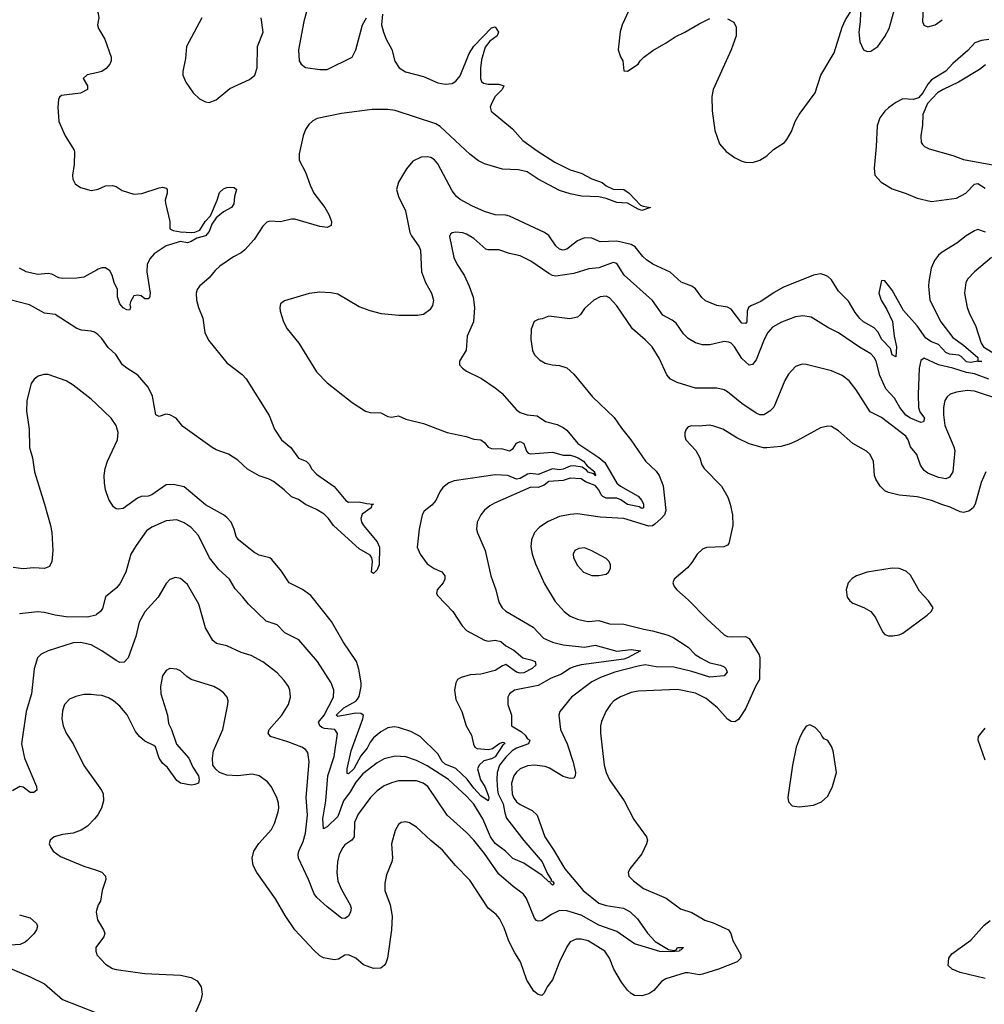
# Model space of a CAD drawing. Header units: inches. Extents: x 1173000 to 1307049, y 522583 to 678455.
# Tile 487 of 617: x 1239571 to 1244965, y 631873 to 637379. Entities that reach past the tile are written whole.
import ezdxf

# ---------------------------------------------------------------- set-up
doc = ezdxf.new("R2010")
doc.units = ezdxf.units.IN
doc.header["$MEASUREMENT"] = 0
doc.layers.add('B2633', color=7, linetype='Continuous')
doc.layers.add('B2643', color=7, linetype='Continuous')

msp = doc.modelspace()

# ---------------------------------------------------------------- linework, layer by layer
at = {"layer": 'B2633', "color": 5}
for points, elevation in [([(1240000, 637083), (1239948.1, 637071.9), (1239926, 637050), (1239950.8, 637010), (1239950, 636989.2), (1239910, 636969.4), (1239805.2, 636954.8), (1239793, 636947), (1239787.2, 636932.8), (1239784.9, 636890), (1239790.4, 636810), (1239826, 636730), (1239875.5, 636650), (1239878, 636638), (1239874.9, 636570), (1239865.5, 636510), (1239868.4, 636488.4), (1239880.7, 636460.7), (1239910, 636440.5), (1239970, 636424), (1240000, 636429.3)], 860), ([(1240000, 635978.9), (1239930, 635938.7), (1239890, 635933.6), (1239810, 635932.8), (1239790, 635935.8), (1239750, 635956.9), (1239730, 635959.8), (1239670, 635955.1), (1239607, 635970), (1239569.7, 635990)], 860), ([(1240000, 635624.3), (1239990, 635631.2), (1239970, 635637.4), (1239917.1, 635642.9), (1239890, 635653.3), (1239770, 635729.8), (1239710, 635738.9), (1239624.7, 635784.7), (1239510, 635814.6)], 880), ([(1240000, 635229), (1239970, 635257.5), (1239870, 635335.6), (1239830, 635359.5), (1239730, 635394.6), (1239705.4, 635394.6), (1239674.1, 635385.9), (1239651.2, 635368.8), (1239635.3, 635344.7), (1239610.3, 635250), (1239608.9, 635190), (1239623.1, 635090), (1239626.5, 634986.5), (1239642, 634930), (1239654.4, 634850), (1239710.2, 634670), (1239743.7, 634550), (1239750, 634512), (1239756, 634410), (1239750.3, 634349.7), (1239737.8, 634322.2), (1239710.3, 634309.7), (1239650, 634313.7), (1239590, 634308.5), (1239534.9, 634314.9)], 920), ([(1240000, 634052.2), (1239997.1, 634050), (1239950, 634038.8), (1239830, 634040.7), (1239770, 634048.6), (1239710, 634064.8), (1239670, 634068.7), (1239570, 634057.4)], 940), ([(1240000, 633866.8), (1239970, 633883.8), (1239910, 633897.1), (1239870, 633894.4), (1239730, 633849.8), (1239690, 633831.1), (1239670.3, 633810), (1239651.1, 633748.9), (1239637.3, 633610), (1239606.9, 633510), (1239580.3, 633330), (1239598.5, 633250), (1239664.4, 633090), (1239666.8, 633070), (1239650, 633058), (1239630, 633057.6), (1239590, 633087.8), (1239570.9, 633090.9), (1239530, 633066.6)], 960), ([(1240000, 633602.6), (1239970, 633606), (1239930, 633605.1), (1239885.6, 633594.4), (1239850, 633578.9), (1239821.7, 633550), (1239810, 633514), (1239806.9, 633470), (1239814.3, 633430), (1239830.3, 633390), (1239870.2, 633330.2), (1239929.2, 633209.2), (1240000, 633110)], 980), ([(1240000, 632923.3), (1239990, 632909.6), (1239950, 632869.6), (1239913.7, 632846.3), (1239870.3, 632829.7), (1239810, 632823), (1239762.8, 632810), (1239740.7, 632790), (1239736.3, 632770), (1239744, 632750), (1239758.8, 632730), (1239799, 632699), (1239930, 632646.3), (1240000, 632622.3)], 980), ([(1240000, 632397.5), (1239997.6, 632390), (1240000, 632376.7)], 980), ([(1239570, 632372.4), (1239630, 632356.3), (1239665.5, 632325.5), (1239670.4, 632310.4), (1239664.9, 632290), (1239650, 632266), (1239613, 632230), (1239600.5, 632219.5), (1239572.6, 632207.4), (1239490, 632200.9)], 960), ([(1240000, 632195.3), (1239996, 632190), (1239996, 632170), (1240000, 632158.2)], 980), ([(1239480.7, 632090), (1239630, 632026.9), (1239710, 631986.5), (1239810, 631900.2), (1240000, 631825.8)], 960)]:
    msp.add_lwpolyline(points, dxfattribs=dict(at, elevation=elevation))
at = {"layer": 'B2643', "color": 5}
for points, elevation in [([(1243530, 637384.2), (1243565.1, 637365.1), (1243578, 637338), (1243578.3, 637290), (1243549.1, 637210), (1243448.9, 636990), (1243440.9, 636950), (1243442.6, 636870), (1243458.9, 636758.9), (1243485.1, 636685.1), (1243522.2, 636642.2), (1243569.1, 636609.1), (1243610, 636588.5), (1243630, 636582), (1243670, 636580.3), (1243710, 636594), (1243750, 636617.6), (1243787.4, 636652.6), (1243847.4, 636692.6), (1243861.7, 636710), (1243886.5, 636753.5), (1243907.7, 636810), (1243929.8, 636850), (1244019.2, 636970), (1244051.2, 637070), (1244126.3, 637193.7), (1244170, 637337.1), (1244190, 637378.4), (1244250, 637476)], 920), ([(1244274.8, 637470), (1244271.9, 637368.1), (1244263.6, 637310), (1244270, 637254.8), (1244290, 637210.6), (1244310, 637201.3), (1244330, 637203.7), (1244370.7, 637229.3), (1244410, 637285.5), (1244433.3, 637330), (1244460.5, 637430)], 920), ([(1244624.9, 637484.9), (1244618.9, 637370), (1244628, 637348), (1244650, 637338.7), (1244690, 637350.3), (1244730, 637379.6)], 920), ([(1240000, 637442.7), (1240010, 637414), (1240013.4, 637390), (1240006.8, 637350), (1240010.8, 637330), (1240046.8, 637270), (1240082.8, 637170), (1240082.8, 637150), (1240074.8, 637130), (1240054.2, 637105.8), (1240030, 637089.4), (1240000, 637083)], 860), ([(1241599.3, 637410), (1241594.6, 637350), (1241605.8, 637310), (1241620.9, 637270), (1241651.9, 637211.9), (1241668.4, 637148.4), (1241693.4, 637110), (1241728.4, 637088.4), (1241830, 637062.1), (1241910, 637026), (1241950, 637018.6), (1241990, 637023.2), (1242010, 637035.6), (1242034, 637066), (1242084.5, 637190), (1242110, 637231.3), (1242210, 637334.9), (1242230, 637338.8), (1242247.7, 637310), (1242241.6, 637290), (1242200.6, 637259.4), (1242174.6, 637225.4), (1242154.3, 637154.3), (1242148.6, 637108.6), (1242148.3, 637050), (1242154.3, 637034.3), (1242164.6, 637024.6), (1242190, 637019.7), (1242250, 637019.6), (1242279.1, 637010), (1242268.2, 636990), (1242230, 636949.7), (1242209, 636911), (1242201.8, 636890), (1242207.5, 636867.5), (1242326.4, 636770), (1242384.2, 636704.2), (1242465.3, 636645.3), (1242563.6, 636583.6), (1242650, 636539.5), (1242710, 636521.6), (1242770, 636488.7), (1242828.7, 636468.7), (1242850.5, 636450.5), (1242890, 636430.8), (1242950, 636430.4), (1242978.9, 636410), (1243043.1, 636343.1), (1243056.7, 636336.7), (1243098, 636330), (1243050, 636313.2), (1243030, 636319.6), (1242970, 636352.8), (1242910, 636356.4), (1242850, 636379.6), (1242810, 636388), (1242713, 636393), (1242650, 636405.1), (1242590, 636424.3), (1242470, 636487.4), (1242408.1, 636528.1), (1242359.8, 636539.8), (1242270, 636542.7), (1242170, 636574), (1242136.8, 636590), (1242090, 636625.7), (1241921.9, 636781.9), (1241897.9, 636797.9), (1241670, 636872), (1241630, 636877.3), (1241542.3, 636877.7), (1241370, 636854.6), (1241234, 636826), (1241210, 636814.3), (1241187.3, 636792.7), (1241170, 636766.2), (1241156.1, 636730), (1241133.3, 636630), (1241133.8, 636593.8), (1241170, 636526.7), (1241194.9, 636454.9), (1241216.5, 636410), (1241277, 636330), (1241300.3, 636290), (1241313.7, 636250), (1241312, 636228), (1241290, 636217), (1241250, 636222.6), (1241110, 636264.1), (1241090, 636263.5), (1241030, 636248.9), (1240970, 636253.1), (1240952.3, 636247.7), (1240930, 636225.1), (1240882.8, 636150), (1240830, 636092.4), (1240810, 636075.4), (1240767.3, 636052.7), (1240690, 636001.1), (1240663.2, 635976.8), (1240630, 635935.1), (1240577, 635890), (1240563.6, 635870), (1240557.7, 635850), (1240560.2, 635810), (1240570.2, 635770.2), (1240595.5, 635710), (1240606.4, 635630), (1240626.9, 635586.9), (1240730, 635460.2), (1240815, 635395), (1240836.5, 635370), (1240965.3, 635165.3), (1240995.8, 635090), (1241035.8, 635030), (1241086.5, 634986.5), (1241130, 634926.9), (1241172.4, 634910), (1241190, 634893.4), (1241205.3, 634865.3), (1241230, 634838.5), (1241330, 634769.1), (1241394, 634690), (1241410, 634680.7), (1241470, 634683.9), (1241510, 634673.9), (1241550.2, 634670.2), (1241538, 634662), (1241535.9, 634650), (1241486, 634614), (1241478, 634590), (1241482.6, 634570), (1241494.3, 634550), (1241570, 634459.2), (1241583.8, 634430), (1241581.7, 634330), (1241570, 634302.4), (1241550, 634282.6), (1241538.4, 634290), (1241543.9, 634350), (1241540.7, 634370), (1241530, 634385.1), (1241470, 634420.3), (1241450, 634437.7), (1241326.6, 634550), (1241297.5, 634590), (1241273.1, 634613.1), (1241230, 634640.4), (1241170, 634668.4), (1241130, 634696), (1241090, 634710.9), (1241050.4, 634750.4), (1240990, 634796.5), (1240966, 634810), (1240910, 634829.1), (1240844.9, 634864.9), (1240790, 634915.1), (1240738.7, 634950), (1240670, 634974.5), (1240647.2, 634987.2), (1240483.8, 635103.8), (1240446.6, 635150), (1240409.9, 635169.9), (1240387.4, 635172.6), (1240350, 635159.8), (1240331.8, 635170), (1240313.5, 635273.5), (1240290, 635325.1), (1240231.9, 635391.9), (1240169.6, 635430), (1240146.6, 635450), (1240107.9, 635507.9), (1240065.7, 635545.7), (1240030, 635596.9), (1240010, 635617.4), (1240000, 635624.3)], 880), ([(1241175.8, 637430), (1241160.3, 637370), (1241130.3, 637210.3), (1241132.9, 637150), (1241144.6, 637130), (1241170, 637112.4), (1241250, 637100.2), (1241290, 637101.6), (1241429.8, 637170.2), (1241449.8, 637210.2), (1241488.1, 637350), (1241509.8, 637390)], 880), ([(1242977.6, 637430), (1242939.3, 637350), (1242928.7, 637311.3), (1242918.4, 637210), (1242930, 637171), (1242944, 637150), (1242950, 637094), (1242970, 637092), (1243029, 637130), (1243041.2, 637150), (1243061.2, 637170), (1243111.9, 637208.1), (1243187, 637250), (1243235.7, 637284.3), (1243290, 637308.9), (1243370, 637356.9), (1243430, 637386.5)], 920), ([(1240590.3, 637389.7), (1240503, 637230), (1240498, 637162), (1240484, 637090), (1240484, 637070), (1240500.7, 637030), (1240541.6, 636970), (1240576.7, 636936.7), (1240610, 636919.3), (1240630, 636917.1), (1240670, 636930.5), (1240745.4, 636994.6), (1240855.2, 637044.8), (1240885.7, 637070), (1240898.8, 637110), (1240901.3, 637230), (1240932.3, 637310), (1240920.7, 637390)], 880), ([(1244991.1, 637268.9), (1244950, 637263.6), (1244913.4, 637250), (1244873.4, 637206.6), (1244790, 637135.1), (1244750, 637090.9), (1244670, 637043), (1244650, 637018.1), (1244622.4, 636970), (1244596.8, 636943.2), (1244570, 636932.3), (1244510, 636937.7), (1244470, 636917.3), (1244430, 636886.9), (1244410, 636868.1), (1244381.9, 636830), (1244365.6, 636785.6), (1244361.2, 636670), (1244350.2, 636550), (1244353.8, 636510), (1244388.8, 636470), (1244450, 636433.6), (1244528, 636408), (1244590, 636381.3), (1244670, 636363.2), (1244810, 636382.1), (1244862.9, 636410), (1244910, 636459.3), (1244930, 636462.5), (1244970, 636436.7)], 920), ([(1244972.4, 637127.6), (1244939.5, 637100.5), (1244821.6, 637030), (1244736.2, 636990), (1244704.1, 636970), (1244648.6, 636910), (1244622, 636850), (1244620.5, 636790), (1244610.5, 636729.5), (1244612.8, 636692.8), (1244620.7, 636680.7), (1244630.8, 636670), (1244656.5, 636656.5), (1244790, 636620.3), (1244850, 636598), (1245042.5, 636562.5)], 940), ([(1244971.9, 636191.9), (1244930, 636206.8), (1244910, 636197.9), (1244863.6, 636170), (1244812.2, 636130), (1244730, 636079.8), (1244710, 636062.3), (1244687.3, 636032.7), (1244668.3, 635990), (1244655.2, 635915.2), (1244653.4, 635890), (1244661.2, 635810), (1244721.5, 635690), (1244790, 635602.9), (1244850, 635558.9), (1244928.8, 635490), (1244930.2, 635470.2), (1244951.3, 635468.7), (1244929.9, 635469.9), (1244890, 635461.5), (1244865.8, 635465.8), (1244835.9, 635495.9), (1244823, 635503), (1244770, 635509.4), (1244750, 635518), (1244710, 635562.3), (1244670, 635577.5), (1244638.9, 635598.9), (1244590, 635667.7), (1244513.7, 635753.7), (1244450, 635866.3), (1244410, 635919.5), (1244390, 635921.2), (1244376.5, 635850), (1244388.4, 635810), (1244419.6, 635759.6), (1244452.3, 635692.3), (1244460.7, 635610), (1244475.2, 635550), (1244470, 635493.6), (1244450, 635506), (1244440.8, 635540.8), (1244392.8, 635590), (1244370, 635633.5), (1244350, 635655.4), (1244290, 635689.8), (1244270, 635708.3), (1244242.5, 635742.5), (1244205.6, 635805.6), (1244150, 635861.7), (1244110, 635924.8), (1244090, 635942.7), (1244070, 635952.9), (1244050, 635957.6), (1244010, 635950.9), (1243838.8, 635881.2), (1243790, 635854.6), (1243716.2, 635803.8), (1243660.3, 635779.7), (1243647.2, 635770), (1243639.9, 635750), (1243637.8, 635690), (1243630, 635679.8), (1243610, 635681.6), (1243550, 635759.8), (1243530, 635772.3), (1243470, 635781.7), (1243406.5, 635806.5), (1243385.6, 635825.6), (1243350, 635874.5), (1243329.1, 635889.1), (1243270, 635912.3), (1243208.4, 635968.4), (1243112.5, 636012.5), (1243075.8, 636035.8), (1243055, 636055), (1243012.5, 636110), (1242990, 636122.7), (1242910, 636141.2), (1242817.9, 636137.9), (1242770, 636157.8), (1242730, 636160.2), (1242690, 636142.5), (1242630, 636095.2), (1242610, 636090.5), (1242590, 636096.5), (1242570, 636115), (1242530, 636172.8), (1242506.3, 636190), (1242310, 636281), (1242290, 636286.2), (1242230, 636289), (1242170, 636306.9), (1242099, 636339), (1242034.6, 636374.6), (1242014.5, 636390), (1241990, 636422), (1241910, 636574), (1241890, 636595.3), (1241870, 636607.9), (1241850, 636612.3), (1241816, 636610), (1241770, 636588.4), (1241733.7, 636546.3), (1241688.8, 636471.2), (1241677.8, 636430), (1241689.2, 636390), (1241729.2, 636310), (1241753, 636190), (1241762.3, 636170), (1241805, 636110), (1241812.6, 636090), (1241818.4, 635970), (1241841.1, 635910), (1241874, 635850), (1241884.4, 635810), (1241879, 635781), (1241864, 635756), (1241830, 635730.8), (1241795.7, 635724.3), (1241690, 635726), (1241595.1, 635735.1), (1241530.6, 635750.6), (1241470, 635774.2), (1241350, 635843.9), (1241310, 635852.8), (1241250, 635855.1), (1241190, 635848.7), (1241052, 635808), (1241030.2, 635789.8), (1241025.5, 635770), (1241026.9, 635750), (1241045.8, 635690), (1241067.1, 635650), (1241131.3, 635571.3), (1241230.9, 635410.9), (1241290, 635349), (1241430, 635238), (1241504.9, 635190), (1241530, 635183.2), (1241590, 635181.3), (1241630, 635160.5), (1241650, 635157.3), (1241690, 635164), (1241730, 635146), (1241830, 635121.7), (1241960.7, 635070), (1242068, 635048), (1242110, 635032.9), (1242150, 635029), (1242170, 635015.6), (1242190, 634989.1), (1242210, 634981.6), (1242270, 634979.9), (1242310, 634968.6), (1242330, 634980.8), (1242348.3, 635011.7), (1242370, 635020.7), (1242390, 635008.9), (1242405.8, 634965.8), (1242414.8, 634954.8), (1242430, 634951.7), (1242550, 634960.8), (1242610, 634944.2), (1242650, 634943.6), (1242670, 634938.7), (1242694.2, 634930), (1242723, 634910), (1242744.4, 634884.4), (1242787.9, 634850), (1242781, 634841), (1242790, 634841), (1242790.8, 634829.2), (1242779.9, 634839.9), (1242750, 634848.5), (1242740.6, 634860.6), (1242716.3, 634876.3), (1242670, 634884.6), (1242650, 634883), (1242610, 634865.1), (1242590, 634862.4), (1242550, 634867.2), (1242470, 634836.3), (1242430, 634841), (1242410, 634837.9), (1242370, 634812.7), (1242350, 634809.2), (1242300.9, 634830), (1242230, 634834.6), (1242000.3, 634799.7), (1241971, 634789), (1241937.7, 634762.3), (1241921.2, 634738.8), (1241897.6, 634690), (1241875.2, 634664.8), (1241832.7, 634630), (1241822, 634610), (1241804, 634530), (1241794, 634430), (1241810, 634390.4), (1241850, 634336.5), (1241888.4, 634310), (1241932.3, 634292.3), (1241947.9, 634270), (1241948, 634250), (1241939, 634230), (1241905.8, 634190), (1241901.7, 634170), (1241910, 634157.1), (1241992.4, 634070), (1242044.9, 633990), (1242070, 633962.8), (1242170.3, 633910), (1242190, 633904.2), (1242230, 633908.5), (1242262.4, 633902.4), (1242290, 633878.3), (1242333.8, 633853.8), (1242384, 633810), (1242430, 633799.9), (1242452.9, 633790), (1242456.6, 633770), (1242437, 633750), (1242390, 633726.4), (1242370, 633725.3), (1242350, 633730.8), (1242290, 633772.4), (1242270, 633766.5), (1242230, 633739.3), (1242150, 633719.2), (1242090, 633715.4), (1242039, 633701), (1242019.5, 633690), (1242009.2, 633670.8), (1242002.4, 633630), (1242010, 633577.3), (1242043.9, 633510), (1242068.4, 633430), (1242097.3, 633377.3), (1242108.2, 633328.2), (1242117, 633310), (1242130, 633302.6), (1242190, 633298.2), (1242215.7, 633304.3), (1242250, 633329.4), (1242270, 633338.1), (1242277.8, 633337.8), (1242284.2, 633330), (1242275, 633325), (1242230, 633256.8), (1242210, 633245.9), (1242166.3, 633233.7), (1242139.9, 633210), (1242131.6, 633190), (1242148.2, 633128.2), (1242171.2, 633091.2), (1242190, 633042.7), (1242194.7, 633025.3), (1242190, 633011.5), (1242150, 633037.9), (1242110, 633080.7), (1242072.8, 633132.8), (1242010.8, 633190.8), (1241950, 633216.5), (1241933.6, 633230), (1241910, 633274.4), (1241809.9, 633369.9), (1241757.7, 633397.7), (1241690, 633421.2), (1241664.9, 633424.9), (1241630, 633419), (1241590, 633396), (1241550, 633363.4), (1241530, 633339.2), (1241514.6, 633305.4), (1241477.8, 633262.2), (1241439.1, 633190), (1241410, 633162), (1241403, 633163), (1241402.5, 633190), (1241424.3, 633290), (1241490.5, 633470), (1241493.6, 633490), (1241478.7, 633498.7), (1241450, 633501), (1241350, 633481.9), (1241340.2, 633490), (1241384.2, 633530), (1241451.3, 633568.7), (1241460.6, 633579.4), (1241470, 633594.6), (1241481.2, 633650), (1241480.9, 633670), (1241467.8, 633747.8), (1241455.1, 633790), (1241379.9, 633899.9), (1241313.7, 634013.7), (1241199.2, 634159.2), (1241152.6, 634192.6), (1241077.6, 634230), (1241035.2, 634295.2), (1240981.3, 634361.3), (1240969.8, 634369.8), (1240910, 634384.5), (1240880.6, 634400.6), (1240794.3, 634470), (1240781.5, 634490), (1240770.7, 634530), (1240752.8, 634570), (1240730, 634595.1), (1240710, 634610.9), (1240610, 634667.1), (1240490, 634767), (1240430, 634780.6), (1240390, 634777.8), (1240310, 634721.4), (1240290, 634715.2), (1240250, 634712.5), (1240230, 634702.8), (1240150, 634646), (1240122.3, 634642.3), (1240110, 634644.7), (1240095.7, 634655.7), (1240070, 634696.2), (1240051.4, 634750), (1240044.2, 634790), (1240043.6, 634830), (1240049.2, 634870), (1240062.3, 634910), (1240118.3, 635030), (1240121.5, 635070), (1240110.5, 635110), (1240082.9, 635150), (1240000, 635229)], 920), ([(1240000, 636429.3), (1240009.1, 636430.9), (1240050, 636450.7), (1240090, 636453), (1240110, 636447.3), (1240144.4, 636424.4), (1240210, 636404.4), (1240253, 636407), (1240350, 636439.1), (1240370, 636442.8), (1240390, 636438), (1240396, 636430), (1240396, 636410), (1240384.7, 636370), (1240386, 636354), (1240411.3, 636251.3), (1240410.8, 636210), (1240430, 636201.3), (1240470, 636193.7), (1240531.4, 636188.6), (1240550, 636190.3), (1240578.1, 636201.9), (1240608.7, 636251.3), (1240637, 636283), (1240676, 636370), (1240687.3, 636412.7), (1240710, 636434), (1240730, 636441.3), (1240750, 636442.4), (1240770, 636440.9), (1240783.7, 636430), (1240771.5, 636390), (1240768, 636350), (1240754.4, 636330), (1240710, 636304.2), (1240668.9, 636271.1), (1240644.4, 636235.6), (1240630, 636195.1), (1240610, 636169.8), (1240561.8, 636158.2), (1240530, 636138.7), (1240510, 636132.3), (1240470, 636138.9), (1240390, 636114.8), (1240322, 636070), (1240297.7, 636042.3), (1240283, 636010), (1240281.6, 635970), (1240301, 635850), (1240296, 635824), (1240290, 635818), (1240270, 635818), (1240250, 635835.3), (1240230, 635839.3), (1240210, 635835.6), (1240190, 635802), (1240187.1, 635787.1), (1240190.8, 635769.2), (1240184.7, 635755.3), (1240170, 635756.9), (1240150, 635767.7), (1240129.9, 635789.9), (1240118, 635830), (1240118.2, 635870), (1240099.1, 635910), (1240088.1, 635950), (1240074.7, 635974.7), (1240050, 635992.3), (1240030, 635991.6), (1240010, 635984.7), (1240000, 635978.9)], 860), ([(1244990, 635369.1), (1244910, 635398.7), (1244866.3, 635406.3), (1244790, 635431.4), (1244708.8, 635448.8), (1244630, 635487.3), (1244610, 635474), (1244602, 635430), (1244596.4, 635283.6), (1244598.2, 635210), (1244605.7, 635185.7), (1244630.1, 635150), (1244625.5, 635130), (1244610, 635126.4), (1244552, 635150), (1244527.2, 635167.2), (1244493.1, 635210), (1244462.6, 635262.6), (1244414.7, 635314.7), (1244381.5, 635390), (1244361, 635470), (1244349.8, 635490), (1244330.8, 635510), (1244267.4, 635547.4), (1244150, 635627.4), (1244090, 635658), (1243996.4, 635716.4), (1243950, 635723.5), (1243910, 635717.4), (1243831.4, 635688.6), (1243780.8, 635659.2), (1243754.9, 635630), (1243734, 635590), (1243690, 635477.6), (1243670, 635451.6), (1243650, 635447.6), (1243610, 635485.1), (1243568.6, 635550), (1243550, 635569.8), (1243536.5, 635576.5), (1243510, 635579.8), (1243430, 635561.4), (1243390, 635560.9), (1243350, 635573.1), (1243310, 635596.8), (1243282.7, 635622.7), (1243241.6, 635681.6), (1243219.1, 635699.1), (1243167, 635727), (1243108.9, 635808.9), (1242951.8, 635950), (1242910, 636016.4), (1242890, 636022.2), (1242810, 635991.3), (1242754, 635986), (1242670, 635959.8), (1242570, 635944.4), (1242550, 635948.5), (1242530, 635959.2), (1242430, 636029.8), (1242370, 636058.8), (1242310, 636071.7), (1242250, 636092.9), (1242190, 636091.8), (1242176.9, 636096.9), (1242110, 636155.1), (1242070, 636180.4), (1242050, 636188), (1242010, 636191.3), (1241990, 636186.6), (1241980.7, 636179.3), (1241973.7, 636166.3), (1241999.6, 636050), (1242016.5, 636010), (1242056.5, 635950), (1242084.9, 635890), (1242107.1, 635827.1), (1242113.4, 635770), (1242108.4, 635690), (1242072.7, 635610), (1242068.5, 635531.5), (1242030.8, 635470), (1242030.8, 635450), (1242046.8, 635430), (1242070, 635413.4), (1242153.1, 635373.1), (1242230, 635320.3), (1242266.4, 635290), (1242350, 635198.4), (1242370, 635183.1), (1242409, 635169), (1242464.4, 635164.4), (1242511.5, 635131.5), (1242576.4, 635116.4), (1242610, 635099.5), (1242630, 635083.1), (1242692.2, 635010), (1242810, 634930.2), (1242842.5, 634902.5), (1242910, 634787.1), (1242930.8, 634770), (1243030, 634714), (1243050.9, 634690.9), (1243059.4, 634670), (1243060.2, 634650), (1243050, 634645.8), (1243034.6, 634654.6), (1242970, 634667.5), (1242933.6, 634693.6), (1242910, 634703.7), (1242850, 634703.6), (1242831.9, 634711.9), (1242822.2, 634722.2), (1242808.9, 634750), (1242790, 634774.1), (1242735.6, 634795.6), (1242710, 634811.1), (1242650, 634816.2), (1242610, 634802.9), (1242530, 634797.5), (1242504.1, 634775.9), (1242470, 634763.8), (1242430, 634765.1), (1242225.3, 634674.7), (1242199.3, 634660.7), (1242170, 634636.9), (1242150.3, 634610), (1242130, 634568.7), (1242125.7, 634530), (1242130.3, 634510), (1242174.9, 634410), (1242206.5, 634270), (1242233.4, 634190), (1242250, 634121), (1242268.4, 634090), (1242290, 634072.2), (1242442, 633982), (1242500.1, 633920.1), (1242550, 633898), (1242610, 633884), (1242730, 633870.7), (1242790, 633880.5), (1242910, 633847.2), (1242990, 633856.8), (1243042, 633850), (1242970.1, 633810), (1242950, 633803.8), (1242710, 633770.9), (1242670, 633759.6), (1242647.2, 633750), (1242601, 633719), (1242542.9, 633697.1), (1242470, 633656), (1242337.3, 633630), (1242310.5, 633610), (1242300.4, 633590), (1242301.1, 633550), (1242321.3, 633490), (1242321.7, 633430), (1242376.7, 633396.7), (1242397.3, 633377.3), (1242410, 633357.2), (1242423.1, 633350), (1242416.3, 633330), (1242350, 633305.9), (1242325.9, 633290), (1242290, 633254.9), (1242254.8, 633210), (1242241.5, 633170), (1242238.7, 633130), (1242242.3, 633070), (1242247.4, 633050), (1242274.7, 632994.7), (1242283.4, 632943.4), (1242294.1, 632914.1), (1242389.7, 632789.7), (1242493.5, 632670), (1242522.1, 632602.1), (1242543.8, 632570), (1242542.5, 632562.5), (1242550, 632562), (1242557.6, 632550), (1242556.7, 632543.3), (1242550, 632539.5), (1242539.5, 632550), (1242538, 632558), (1242530, 632557.6), (1242492.9, 632592.9), (1242390, 632661.5), (1242328.6, 632688.6), (1242287.9, 632730), (1242230, 632772.5), (1242203.5, 632810), (1242161.4, 632910), (1242110, 632992.1), (1242070, 633036.5), (1241968.4, 633130), (1241850, 633207.4), (1241790, 633236.2), (1241730, 633256.1), (1241670, 633261), (1241610, 633246), (1241570, 633223.4), (1241490, 633161.9), (1241450, 633115.5), (1241419.7, 633060.3), (1241381.6, 633010), (1241350, 632923.4), (1241290, 632865.6), (1241270, 632854), (1241266.6, 632910), (1241282.4, 633010), (1241293.5, 633150), (1241330, 633258), (1241347.8, 633387.8), (1241333.6, 633410), (1241275.4, 633415.4), (1241261.3, 633421.3), (1241249.8, 633430), (1241242.8, 633450), (1241273.7, 633490), (1241326.3, 633590), (1241327, 633630), (1241311.8, 633670), (1241236.8, 633790), (1241131.3, 633911.3), (1241054, 633950), (1241010, 633995.1), (1240950, 634016), (1240849.6, 634110), (1240819.6, 634150), (1240775.7, 634195.7), (1240744, 634250), (1240685.4, 634305.4), (1240632.9, 634370), (1240570, 634495.4), (1240530, 634539.2), (1240490, 634566.4), (1240450, 634582), (1240390, 634577.2), (1240310, 634541.4), (1240280.1, 634519.9), (1240221.3, 634438.7), (1240192.4, 634390), (1240163.6, 634290), (1240130, 634224.5), (1240110, 634200.7), (1240050, 634152.3), (1240033.7, 634086.3), (1240023.1, 634070), (1240000, 634052.2)], 940), ([(1245006, 636050), (1244910, 635969.7), (1244874, 635930), (1244862.6, 635910), (1244854.9, 635850), (1244870.2, 635770), (1244884.9, 635730), (1244915.6, 635670), (1244948.6, 635570), (1244961.1, 635550), (1245130, 635444.1)], 940), ([(1245070, 635250.5), (1244910, 635302), (1244870, 635305.4), (1244810, 635296.5), (1244774.9, 635285.1), (1244757.4, 635270), (1244745.4, 635250), (1244736.8, 635210), (1244736.4, 635170), (1244744.1, 635110), (1244795.9, 634990), (1244800.2, 634970), (1244788.8, 634850), (1244770, 634820.5), (1244750, 634811.3), (1244710, 634818.7), (1244650, 634843.8), (1244630, 634857.7), (1244608.5, 634888.5), (1244587.6, 634947.6), (1244553.5, 634990), (1244539.8, 635030), (1244526.6, 635050), (1244390, 635155.4), (1244327.2, 635187.2), (1244249.7, 635310), (1244210, 635360.5), (1244170, 635389.8), (1244110, 635414.8), (1243968.4, 635451.6), (1243946.7, 635453.3), (1243910, 635439.6), (1243870, 635396.2), (1243850, 635360.9), (1243787.9, 635212.1), (1243766, 635190), (1243732.7, 635170), (1243710, 635169.8), (1243690, 635178), (1243610, 635232.9), (1243530, 635299.1), (1243510, 635309.7), (1243470, 635318.7), (1243350, 635318), (1243247, 635350), (1243210, 635368.7), (1243190, 635393), (1243146.6, 635486.6), (1243107.4, 635550), (1243069.2, 635589.2), (1242997.6, 635650), (1242910, 635779.8), (1242870, 635823.1), (1242850, 635832.9), (1242817.3, 635830), (1242782.6, 635810), (1242730, 635764), (1242707.7, 635730), (1242690, 635715.8), (1242646.7, 635706.7), (1242530, 635721.2), (1242493.4, 635706.6), (1242470, 635702.7), (1242448.5, 635691.5), (1242432, 635648), (1242428.9, 635591.1), (1242438, 635530), (1242450, 635504.9), (1242477.5, 635477.5), (1242510, 635457.6), (1242548.7, 635448.7), (1242590, 635446.4), (1242631.5, 635431.5), (1242670, 635396.3), (1242774, 635270), (1242895.5, 635155.5), (1242935.6, 635095.6), (1242988.7, 635030), (1243070, 634910.4), (1243130, 634854.4), (1243146.4, 634830), (1243170, 634772), (1243185.3, 634634.7), (1243177.6, 634610), (1243158.4, 634590), (1243122.6, 634557.4), (1243110, 634549.7), (1243090, 634546.2), (1242950, 634590.7), (1242816.6, 634596.6), (1242690, 634615.1), (1242650, 634612.8), (1242590, 634600.8), (1242526.3, 634573.7), (1242478.2, 634541.8), (1242449.2, 634510.8), (1242432.9, 634470), (1242429, 634431), (1242436.1, 634390), (1242455.5, 634335.5), (1242505.3, 634225.3), (1242565.6, 634125.6), (1242615.6, 634070), (1242650, 634043.2), (1242690, 634026.7), (1242730, 634017.2), (1242750, 634014.4), (1242810, 634018.5), (1242870, 634000.7), (1242950, 633998.6), (1243061, 633970), (1243110, 633962.2), (1243196.9, 633936.9), (1243230, 633921.6), (1243310, 633870.2), (1243348.4, 633830), (1243377.5, 633810), (1243430, 633782.7), (1243490, 633768.8), (1243510, 633759.4), (1243520.4, 633750), (1243527.8, 633730), (1243510, 633709), (1243430, 633701.6), (1243330, 633734.4), (1243230, 633758.7), (1243130, 633760.6), (1243069.4, 633770.6), (1243030, 633764.8), (1242898.9, 633730), (1242819, 633701), (1242770, 633676.8), (1242656.9, 633590), (1242592.2, 633510), (1242585.3, 633490), (1242595.8, 633410), (1242632.4, 633330), (1242667, 633227), (1242678.8, 633170), (1242676.9, 633150), (1242670, 633137), (1242650, 633135), (1242610, 633146.1), (1242532.9, 633192.9), (1242510, 633202), (1242450, 633209.9), (1242410, 633205.6), (1242370, 633189.2), (1242348.6, 633171.4), (1242334, 633150), (1242321.4, 633110), (1242325.1, 633050), (1242332.8, 633030), (1242350, 633005.4), (1242370.1, 632990.1), (1242437.4, 632957.4), (1242464.1, 632930), (1242506.8, 632810), (1242557, 632737), (1242619, 632630), (1242721.5, 632510), (1242810, 632438.9), (1242850, 632426.2), (1242948, 632410), (1242984.4, 632390), (1243026.3, 632350), (1243082, 632270), (1243124.1, 632224.1), (1243199.8, 632179.8), (1243230, 632173.4), (1243242, 632178), (1243249.3, 632190), (1243282.8, 632190), (1243270, 632177.2), (1243263.5, 632176.5), (1243261, 632170), (1243210, 632166.3), (1243151.3, 632168.7), (1243010, 632210.4), (1242910, 632279.5), (1242810, 632316), (1242710, 632371.3), (1242630, 632396), (1242590, 632398.1), (1242544.3, 632375.7), (1242490, 632340.3), (1242470, 632337.4), (1242462, 632342), (1242450, 632355.1), (1242404.9, 632464.9), (1242389.2, 632489.2), (1242330, 632532), (1242250, 632600.3), (1242170, 632716.8), (1242110, 632791.7), (1242070, 632833.6), (1241962, 632930), (1241853.3, 633090), (1241826.9, 633110), (1241790, 633122.1), (1241690, 633122.2), (1241650, 633112.2), (1241610, 633095), (1241570, 633066), (1241533, 633030), (1241463.4, 632936.6), (1241444, 632890), (1241442, 632810), (1241428.6, 632791.4), (1241390, 632765.1), (1241377.8, 632750), (1241358, 632710), (1241347.6, 632670), (1241344.3, 632610), (1241350, 632561.6), (1241370, 632514.3), (1241419.2, 632430), (1241424, 632410), (1241421.1, 632390), (1241410, 632366.6), (1241390, 632352.3), (1241370, 632354.5), (1241290, 632417.3), (1241232.1, 632470), (1241216.8, 632490), (1241185.6, 632570), (1241129.8, 632690), (1241127.3, 632710), (1241131.5, 632730), (1241157, 632783), (1241169.9, 632830), (1241179.6, 632930), (1241173.4, 633030), (1241189.8, 633229.8), (1241182, 633282), (1241170, 633298), (1241149.4, 633310), (1241070, 633340.7), (1240973.6, 633370), (1240960.5, 633390), (1240966.9, 633410), (1241036.3, 633490), (1241074.3, 633550), (1241085.1, 633590), (1241082, 633630), (1241074.3, 633650), (1241050, 633683.6), (1241010, 633726), (1240930, 633788.2), (1240864.4, 633824.4), (1240810, 633841), (1240730, 633878.5), (1240670.8, 633890.8), (1240650, 633906.6), (1240610, 633978), (1240573.3, 634110), (1240510, 634220.5), (1240470, 634254), (1240441.1, 634258.9), (1240410, 634249.5), (1240390, 634227), (1240345.3, 634150), (1240270, 634067.8), (1240239.1, 634010), (1240220.7, 633930), (1240176.9, 633810), (1240154.4, 633785.6), (1240130, 633784.8), (1240110, 633794.8), (1240029.7, 633850), (1240000, 633866.8)], 960), ([(1244973.8, 634850), (1244948.8, 634791.2), (1244913.7, 634670), (1244903.2, 634650), (1244879.5, 634630), (1244850, 634622.9), (1244830, 634626.6), (1244774.1, 634654.1), (1244727.2, 634667.2), (1244670, 634690.5), (1244590, 634710.8), (1244490, 634719.8), (1244430, 634735.4), (1244410, 634745.1), (1244383, 634770), (1244358.3, 634810), (1244352.3, 634830), (1244345.4, 634910), (1244325.6, 634950), (1244306.5, 634966.5), (1244230, 635009.7), (1244150, 635079.7), (1244110, 635104.2), (1244090, 635106.3), (1244050, 635097.4), (1243916.4, 635023.6), (1243873.9, 635006.1), (1243826.8, 634993.2), (1243750, 634985.1), (1243730, 634985.3), (1243650, 635006.6), (1243581.6, 635041.6), (1243502.9, 635090), (1243453.5, 635106.5), (1243429, 635111), (1243370, 635105.7), (1243330, 635108), (1243310, 635102), (1243298, 635090), (1243290.4, 635069.6), (1243290.3, 635050), (1243296.5, 635030), (1243351.6, 634970), (1243374, 634930), (1243386, 634890), (1243399.5, 634870), (1243494.9, 634770), (1243530.3, 634710), (1243544.9, 634670), (1243556.5, 634610), (1243559.6, 634550), (1243537.1, 634450), (1243530, 634440.9), (1243508.5, 634431.5), (1243411.5, 634428.5), (1243390, 634418.9), (1243358.7, 634390), (1243330, 634343.7), (1243305.5, 634314.5), (1243230.8, 634250), (1243222.8, 634230), (1243230.8, 634210), (1243246.8, 634190), (1243310, 634134.4), (1243412.4, 634030), (1243510, 633939.1), (1243530, 633930.5), (1243552.5, 633927.5), (1243630, 633930.6), (1243650, 633918), (1243706.4, 633826.4), (1243710.2, 633810), (1243707.9, 633690), (1243685.5, 633650), (1243630, 633525.1), (1243590, 633466.3), (1243570, 633453), (1243550, 633454.7), (1243530, 633468.3), (1243474, 633530), (1243410, 633583.7), (1243350, 633612.2), (1243250, 633634.3), (1243030, 633623.2), (1242990, 633616.2), (1242930, 633593.3), (1242893.1, 633570), (1242874, 633550), (1242849.1, 633510), (1242825.2, 633454.8), (1242819.7, 633430), (1242819.2, 633390), (1242840.2, 633210), (1242850.2, 633170), (1242870, 633128.2), (1242950.9, 633010.9), (1243005.8, 632905.8), (1243077.1, 632810), (1243081.6, 632790), (1243076.4, 632770), (1243050, 632715.1), (1242983, 632630), (1242973, 632610), (1242978, 632590), (1243003, 632563), (1243060.4, 632520.4), (1243186.2, 632466.2), (1243266, 632406), (1243330, 632386), (1243403.4, 632343.4), (1243450, 632328.5), (1243534, 632290), (1243548.6, 632268.6), (1243559.5, 632230), (1243603.7, 632150), (1243603.5, 632130), (1243583.1, 632110), (1243478.4, 632070), (1243390, 632040.6), (1243370, 632038.3), (1243310, 632049.2), (1243292, 632048), (1243184.5, 632015.5), (1243159.9, 632000.1), (1243117.1, 631950), (1243090, 631931.6), (1243050, 631919.7), (1243010, 631922.6), (1242990, 631933), (1242970, 631951.5), (1242936.9, 631996.9), (1242894, 632070), (1242868.6, 632130), (1242843, 632170), (1242750, 632227.6), (1242710, 632237.4), (1242683.4, 632236.6), (1242650, 632221.6), (1242630, 632194.5), (1242588.9, 632110), (1242550.2, 632010), (1242521.3, 631970), (1242504.7, 631935.3), (1242490, 631922), (1242470, 631927.3), (1242446.3, 631946.3), (1242407.7, 632007.7), (1242372, 632110), (1242339.9, 632159.9), (1242306.4, 632226.4), (1242280.3, 632300.3), (1242253.6, 632353.6), (1242234.8, 632374.8), (1242190, 632411.2), (1242087.9, 632567.9), (1242007.6, 632650), (1241935.5, 632735.5), (1241870, 632788.7), (1241790, 632862.6), (1241750, 632887.6), (1241730, 632893.6), (1241704, 632890), (1241690, 632878), (1241670, 632844), (1241650.3, 632770), (1241655.3, 632690), (1241652.4, 632670), (1241622.8, 632597.2), (1241612, 632550), (1241613.4, 632510), (1241642.7, 632430), (1241653.9, 632366.1), (1241650.2, 632290), (1241627.6, 632130), (1241618, 632102), (1241610, 632089.5), (1241590, 632074), (1241550, 632072.8), (1241494, 632094), (1241450, 632131.2), (1241410, 632149.7), (1241390, 632147.1), (1241353.9, 632126.1), (1241330, 632121.4), (1241270, 632133.3), (1241250, 632144.8), (1241215.5, 632175.5), (1241110, 632289.6), (1241055.4, 632370), (1241002, 632462), (1240896.1, 632610), (1240876.2, 632650), (1240870.7, 632690), (1240880.7, 632730), (1240907.9, 632772.1), (1240979.8, 632850), (1240996.1, 632883.9), (1241016.5, 632950), (1241020.8, 632970), (1241018.6, 632998.6), (1241008.5, 633030), (1240976.9, 633090), (1240956.8, 633116.8), (1240910, 633151.3), (1240870, 633159.7), (1240790, 633151.1), (1240730, 633154.3), (1240688.5, 633168.5), (1240667, 633187), (1240651.6, 633210), (1240649.5, 633249.5), (1240654.7, 633290), (1240707.1, 633410), (1240735.6, 633550), (1240737, 633570), (1240732, 633590), (1240712.7, 633612.7), (1240692.7, 633630), (1240657.2, 633650), (1240529.8, 633689.8), (1240505.3, 633705.3), (1240470, 633738.4), (1240450, 633747.6), (1240410, 633751.8), (1240390, 633739.5), (1240368.9, 633710), (1240358.9, 633650), (1240360.8, 633610), (1240396.5, 633490), (1240403.2, 633443.2), (1240419.5, 633410), (1240446.9, 633326.9), (1240516.3, 633250), (1240539.8, 633199.8), (1240570.8, 633150), (1240574.8, 633130), (1240570.4, 633109.6), (1240550, 633101.2), (1240530, 633099.3), (1240470, 633109.4), (1240450, 633124), (1240397.3, 633197.3), (1240370, 633222), (1240350, 633249.3), (1240330, 633312.7), (1240321, 633321), (1240270, 633344.2), (1240240.5, 633370), (1240218.8, 633398.8), (1240172, 633492), (1240130, 633539.6), (1240096.2, 633570), (1240066.9, 633586.9), (1240030, 633599.2), (1240000, 633602.6)], 980), ([(1244970, 633238), (1244930.6, 633350), (1244933.4, 633370), (1244970, 633418)], 980), ([(1240000, 633110), (1240028.5, 633070), (1240037.6, 633050), (1240040.3, 633010), (1240028.7, 632970), (1240010, 632937), (1240000, 632923.3)], 980), ([(1240000, 632622.3), (1240030, 632612), (1240050.4, 632590), (1240052.2, 632570), (1240032.2, 632510), (1240023, 632450), (1240010, 632429), (1240000, 632397.5)], 980), ([(1240000, 632376.7), (1240005.5, 632345.5), (1240038.8, 632290), (1240046, 632270), (1240041, 632250), (1240000, 632195.3)], 980), ([(1244970, 632017.7), (1244830, 632051.6), (1244785.6, 632070), (1244763, 632090), (1244767.3, 632130), (1244784.4, 632155.6), (1244890, 632231.7), (1244965.1, 632314.9), (1244998.2, 632341.8)], 980), ([(1240000, 632158.2), (1240002.8, 632150), (1240050, 632097.3), (1240090, 632073.4), (1240110, 632068), (1240270, 632045.3), (1240470, 632036.4), (1240530, 632023), (1240563.7, 632003.7), (1240586.4, 631970), (1240590.4, 631930), (1240584.6, 631895.4), (1240555.3, 631830), (1240513.4, 631786.6), (1240410, 631733.7), (1240310, 631694), (1240270, 631666.6), (1240190, 631594.7), (1240130, 631556.3), (1240010, 631462.6), (1240000, 631457.4)], 980)]:
    msp.add_lwpolyline(points, dxfattribs=dict(at, elevation=elevation))
for points, elevation in [([(1242730, 634424.8), (1242697.3, 634422.7), (1242674.9, 634410), (1242665.7, 634390), (1242667.4, 634370), (1242690, 634326), (1242723, 634290), (1242770, 634271.8), (1242810, 634270.4), (1242850, 634279.3), (1242863.7, 634290), (1242875.6, 634310), (1242875.6, 634330), (1242867.6, 634350), (1242850, 634366), (1242767, 634410)], 980), ([(1244450, 634311.1), (1244310, 634289.7), (1244250.8, 634270), (1244226, 634254), (1244203.8, 634230), (1244192.7, 634190), (1244199.3, 634150), (1244213.4, 634130), (1244230, 634115.5), (1244292.2, 634092.2), (1244330.8, 634070), (1244357, 634037), (1244396.3, 633956.3), (1244410, 633941), (1244430, 633934), (1244453.2, 633933.2), (1244490, 633939.3), (1244510, 633948), (1244645.2, 634050), (1244669, 634070), (1244679, 634090), (1244653.2, 634130), (1244603.8, 634183.8), (1244552.4, 634272.4), (1244530, 634293.3), (1244510, 634302.4), (1244490, 634309.6)], 1020), ([(1243990, 633435.3), (1243970, 633428), (1243954.4, 633405.6), (1243934.8, 633370), (1243913.4, 633310), (1243892.2, 633210), (1243866.7, 633030), (1243870, 633006), (1243890, 632982), (1243930, 632976.3), (1244010, 632987.3), (1244054.8, 633005.2), (1244090, 633036), (1244117, 633090), (1244138, 633170), (1244119.3, 633290), (1244110, 633315.3), (1244090, 633348), (1244070, 633358), (1244058, 633370), (1244048.9, 633388.9), (1244020.2, 633420.2)], 1020)]:
    msp.add_lwpolyline(points, close=True, dxfattribs=dict(at, elevation=elevation))

doc.saveas('drawing.dxf')
